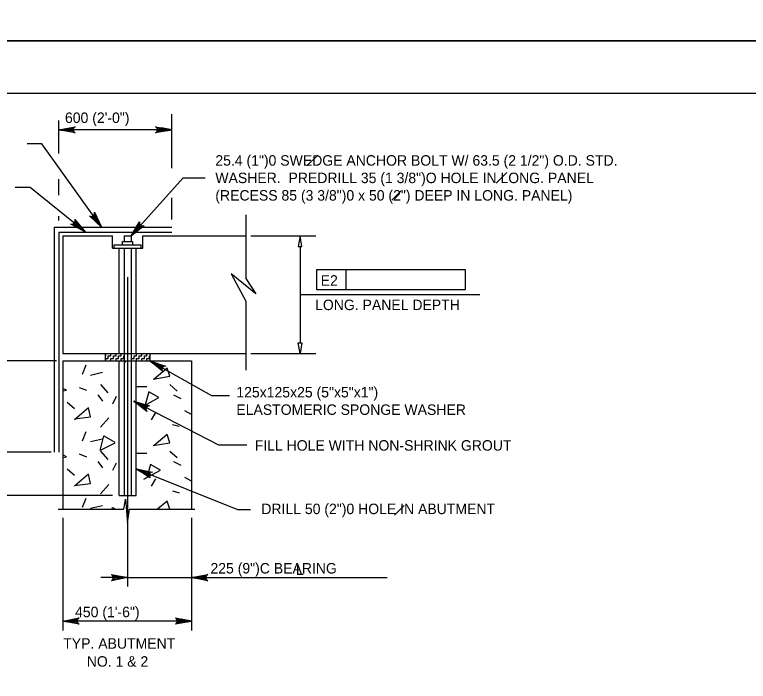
# Model space of a CAD drawing. Extents: x 638268 to 640277, y 295465 to 298435.
# Drawn here: x 639689.3 to 639899.4, y 296470 to 296661 of the extents above; entities that cross this region are included whole.
import ezdxf

# ---------------------------------------------------------------- set-up
doc = ezdxf.new("R2010")
doc.units = 0
for name, color, linetype in [('2', 7, 'Continuous'), ('3', 7, 'Continuous'), ('4', 7, 'Continuous'), ('PLT-BNDY', 7, 'Continuous')]:
    doc.layers.add(name, color=color, linetype=linetype)

msp = doc.modelspace()

# ---------------------------------------------------------------- linework, layer by layer
at = {"layer": '2'}
for p, q in [((639316.46, 296638.46), (640102.46, 296638.46)), ((639700.57, 296600.05), (639700.57, 296535.7)), ((639700.57, 296600.05), (639734.29, 296600.05)), ((639701.93, 296598.7), (639701.93, 296535.7)), ((639701.93, 296598.7), (639734.29, 296598.7)), ((639703.03, 296597.6), (639703.03, 296563.94)), ((639703.03, 296597.6), (639717.26, 296597.6)), ((639717.26, 296594.06), (639717.26, 296597.6)), ((639720.63, 296597.6), (639722.6, 296597.6)), ((639720.63, 296597.6), (639720.63, 296596.03)), ((639722.6, 296597.6), (639722.6, 296596.03)), ((639725.97, 296594.06), (639725.97, 296597.6)), ((639725.97, 296597.6), (639755.37, 296597.6)), ((639717.78, 296595.05), (639725.45, 296595.05)), ((639717.78, 296594.06), (639717.78, 296595.05)), ((639720.14, 296595.05), (639720.14, 296596.03)), ((639720.14, 296596.03), (639723.09, 296596.03)), ((639723.09, 296595.05), (639723.09, 296596.03)), ((639725.45, 296594.06), (639725.45, 296595.05)), ((639717.26, 296594.06), (639725.97, 296594.06)), ((639719.15, 296563.94), (639719.15, 296594.06)), ((639720.63, 296594.06), (639720.63, 296523.21)), ((639722.6, 296594.06), (639722.6, 296523.21)), ((639724.07, 296563.94), (639724.07, 296594.06)), ((639721.61, 296592.22), (639721.61, 296592.22)), ((639703.03, 296563.94), (639755.37, 296563.94)), ((639715.22, 296563.94), (639715.22, 296561.86)), ((639715.22, 296563.2), (639715.35, 296563.2)), ((639715.35, 296563.2), (639715.35, 296563.94)), ((639716.08, 296563.2), (639716.82, 296563.2)), ((639716.08, 296562.47), (639716.08, 296563.2)), ((639716.82, 296563.2), (639716.82, 296563.94)), ((639717.56, 296563.2), (639718.3, 296563.2)), ((639717.56, 296562.47), (639717.56, 296563.2)), ((639718.3, 296563.2), (639718.3, 296563.94)), ((639719.04, 296563.2), (639719.77, 296563.2)), ((639719.04, 296562.47), (639719.04, 296563.2)), ((639719.77, 296563.2), (639719.77, 296563.94)), ((639720.51, 296563.2), (639720.63, 296563.2)), ((639720.51, 296562.47), (639720.51, 296563.2)), ((639722.6, 296563.2), (639722.73, 296563.2)), ((639722.73, 296563.2), (639722.73, 296563.94)), ((639723.46, 296563.2), (639724.2, 296563.2)), ((639723.46, 296562.47), (639723.46, 296563.2)), ((639724.2, 296563.2), (639724.2, 296563.94)), ((639724.94, 296563.2), (639725.68, 296563.2)), ((639724.94, 296562.47), (639724.94, 296563.2)), ((639725.68, 296563.2), (639725.68, 296563.94)), ((639726.42, 296563.2), (639727.16, 296563.2)), ((639726.42, 296562.47), (639726.42, 296563.2)), ((639727.16, 296563.2), (639727.16, 296563.94)), ((639727.89, 296563.2), (639728.01, 296563.2)), ((639727.89, 296562.47), (639727.89, 296563.2)), ((639728.01, 296563.94), (639728.01, 296561.86)), ((639703.03, 296561.86), (639739.94, 296561.86)), ((639703.03, 296561.86), (639703.03, 296519.31)), ((639715.35, 296562.47), (639716.08, 296562.47)), ((639715.35, 296561.86), (639715.35, 296562.47)), ((639716.82, 296562.47), (639717.56, 296562.47)), ((639716.82, 296561.86), (639716.82, 296562.47)), ((639718.3, 296562.47), (639719.04, 296562.47)), ((639718.3, 296561.86), (639718.3, 296562.47)), ((639719.15, 296523.21), (639719.15, 296561.86)), ((639719.77, 296562.47), (639720.51, 296562.47)), ((639719.77, 296561.86), (639719.77, 296562.47)), ((639722.73, 296562.47), (639723.46, 296562.47)), ((639722.73, 296561.86), (639722.73, 296562.47)), ((639724.07, 296523.21), (639724.07, 296561.86)), ((639724.2, 296562.47), (639724.94, 296562.47)), ((639724.2, 296561.86), (639724.2, 296562.47)), ((639725.68, 296562.47), (639726.42, 296562.47)), ((639725.68, 296561.86), (639725.68, 296562.47)), ((639727.16, 296562.47), (639727.89, 296562.47)), ((639727.16, 296561.86), (639727.16, 296562.47)), ((639739.94, 296561.86), (639739.94, 296519.31)), ((639719.15, 296523.21), (639724.07, 296523.21)), ((639720.52, 296519.31), (639720.97, 296522.21)), ((639720.97, 296522.21), (639721.56, 296515.45)), ((639701.71, 296519.31), (639720.52, 296519.31)), ((639721.56, 296515.45), (639722.18, 296519.31)), ((639722.18, 296519.31), (639740.83, 296519.31))]:
    msp.add_line(p, q, dxfattribs=at)
at = {"layer": '3'}
for p, q in [((639734.29, 296617.04), (639734.29, 296632.5)), ((639701.93, 296621.17), (639701.93, 296630.68)), ((639734.29, 296628), (639701.93, 296628)), ((639697.01, 296623.94), (639692.79, 296623.94)), ((639772.98, 296617.64), (639776.07, 296620.74)), ((639827.16, 296612.7), (639830.25, 296615.8)), ((639701.93, 296609.22), (639701.93, 296613.8)), ((639737.52, 296614.21), (639743.81, 296614.21)), ((639693.68, 296611.48), (639689.37, 296611.48)), ((639797.33, 296607.85), (639800, 296610.51)), ((639734.29, 296602.29), (639734.29, 296608.54)), ((639701.93, 296602.03), (639701.93, 296603.29)), ((639755.48, 296603.67), (639755.48, 296585.42)), ((639756.93, 296597.6), (639775.5, 296597.6)), ((639771, 296594.6), (639771, 296566.94)), ((639751.31, 296586.72), (639755.48, 296578.91)), ((639758.34, 296580.99), (639751.31, 296586.72)), ((639775.83, 296588.01), (639818.35, 296588.01)), ((639775.83, 296582.11), (639775.83, 296588.01)), ((639784.2, 296582.11), (639784.2, 296588.01)), ((639818.35, 296588.01), (639818.35, 296582.11)), ((639721.61, 296585.73), (639721.61, 296497.17)), ((639755.48, 296585.42), (639758.34, 296580.99)), ((639818.35, 296582.11), (639775.83, 296582.11)), ((639771, 296580.77), (639822.5, 296580.77)), ((639755.48, 296578.91), (639755.48, 296559.12)), ((639756.93, 296563.94), (639775.5, 296563.94)), ((639690.55, 296561.86), (639656.94, 296561.86)), ((639701.21, 296561.86), (639670.9, 296561.86)), ((639720.99, 296561.86), (639720.74, 296561.35)), ((639709.62, 296560.56), (639708.56, 296557.91)), ((639714.38, 296558.44), (639710.94, 296557.65)), ((639713.85, 296555), (639715.97, 296552.62)), ((639733.71, 296555), (639735.83, 296553.15)), ((639707.76, 296554.2), (639709.88, 296553.41)), ((639724.18, 296554.47), (639727.09, 296554.47)), ((639713.06, 296552.09), (639714.38, 296550.23)), ((639718.35, 296551.56), (639717.29, 296549.44)), ((639734.77, 296552.09), (639736.89, 296551.03)), ((639745.62, 296551.92), (639750.81, 296551.92)), ((639704.32, 296549.97), (639706.44, 296548.12)), ((639728.41, 296544.94), (639729.74, 296547.06)), ((639737.94, 296547.59), (639739.8, 296546.53)), ((639716.23, 296545.47), (639713.85, 296542.82)), ((639734.5, 296543.61), (639736.36, 296543.08)), ((639709.62, 296541.5), (639708.56, 296538.85)), ((639714.38, 296539.38), (639710.94, 296538.58)), ((639713.85, 296535.94), (639715.97, 296533.55)), ((639733.71, 296535.94), (639735.83, 296534.08)), ((639747.65, 296537.79), (639755.78, 296537.79)), ((639699.67, 296535.7), (639682.49, 296535.7)), ((639707.76, 296535.14), (639709.88, 296534.35)), ((639724.18, 296535.41), (639727.09, 296535.41)), ((639713.06, 296533.02), (639714.38, 296531.17)), ((639718.35, 296532.49), (639717.29, 296530.38)), ((639734.77, 296533.02), (639736.89, 296531.96)), ((639704.32, 296530.91), (639706.44, 296529.05)), ((639728.41, 296525.88), (639729.74, 296527.99)), ((639737.94, 296528.52), (639739.8, 296527.46)), ((639716.23, 296526.4), (639713.85, 296523.76)), ((639717.24, 296523.21), (639670.9, 296523.21)), ((639734.5, 296524.55), (639736.36, 296524.02)), ((639709.62, 296522.43), (639708.56, 296519.79)), ((639714.38, 296520.32), (639710.94, 296519.52)), ((639753.08, 296519.2), (639756.85, 296519.2)), ((639798.07, 296517.58), (639800.87, 296520.38)), ((639703.03, 296516.84), (639703.03, 296484.6)), ((639739.94, 296516.84), (639739.94, 296484.6)), ((639739.94, 296503.23), (639739.94, 296498.36)), ((639721.61, 296499.72), (639713.96, 296499.72)), ((639720.6, 296499.72), (639745.84, 296499.72)), ((639745.84, 296499.72), (639795.92, 296499.72)), ((639739.94, 296487.29), (639703.03, 296487.29))]:
    msp.add_line(p, q, dxfattribs=at)
for points in [[(639701.93, 296628), (639706.59, 296628.87), (639706.23, 296628.62), (639706.05, 296628.31), (639705.99, 296628), (639706.05, 296627.69), (639706.23, 296627.37), (639706.59, 296627.13), (639701.93, 296628), (639706.23, 296627.37), (639706.05, 296627.69), (639701.93, 296628), (639705.99, 296628), (639706.05, 296628.31), (639701.93, 296628), (639706.23, 296628.62)], [(639734.29, 296628), (639729.63, 296627.13), (639729.99, 296627.37), (639730.18, 296627.69), (639730.23, 296628), (639730.18, 296628.31), (639729.99, 296628.62), (639729.63, 296628.87), (639734.29, 296628), (639729.99, 296628.62), (639730.18, 296628.31), (639734.29, 296628), (639730.23, 296628), (639730.18, 296627.69), (639734.29, 296628), (639729.99, 296627.37)], [(639714.09, 296600.05), (639697.01, 296623.94)], [(639722.6, 296597.6), (639737.52, 296614.21)], [(639709.54, 296598.7), (639693.68, 296611.49)], [(639714.09, 296600.05), (639710.67, 296603.34), (639711.08, 296603.19), (639711.44, 296603.22), (639711.73, 296603.36), (639711.95, 296603.58), (639712.1, 296603.92), (639712.09, 296604.35), (639714.09, 296600.05), (639712.1, 296603.92), (639711.95, 296603.58), (639714.09, 296600.05), (639711.73, 296603.36), (639711.44, 296603.22), (639714.09, 296600.05), (639711.08, 296603.19)], [(639709.54, 296598.7), (639705.36, 296600.94), (639705.8, 296600.91), (639706.14, 296601.04), (639706.37, 296601.25), (639706.53, 296601.52), (639706.58, 296601.89), (639706.46, 296602.3), (639709.54, 296598.7), (639706.58, 296601.89), (639706.53, 296601.52), (639709.54, 296598.7), (639706.37, 296601.25), (639706.14, 296601.04), (639709.54, 296598.7), (639705.8, 296600.91)], [(639722.6, 296597.6), (639725.06, 296601.65), (639725.01, 296601.22), (639725.12, 296600.87), (639725.31, 296600.63), (639725.58, 296600.46), (639725.94, 296600.39), (639726.36, 296600.49), (639722.6, 296597.6), (639725.94, 296600.39), (639725.58, 296600.46), (639722.6, 296597.6), (639725.31, 296600.63), (639725.12, 296600.87), (639722.6, 296597.6), (639725.01, 296601.22)], [(639728.01, 296561.86), (639745.62, 296551.92)], [(639728.01, 296561.86), (639732.5, 296560.33), (639732.06, 296560.29), (639731.75, 296560.11), (639731.55, 296559.86), (639731.44, 296559.56), (639731.45, 296559.2), (639731.64, 296558.81), (639728.01, 296561.86), (639731.45, 296559.2), (639731.44, 296559.56), (639728.01, 296561.86), (639731.55, 296559.86), (639731.75, 296560.11), (639728.01, 296561.86), (639732.06, 296560.29)], [(639728.94, 296556.59), (639733.71, 296557.38), (639732.91, 296559.76), (639729.21, 296556.59)], [(639703.03, 296553.21), (639704.06, 296553.41), (639703.03, 296553.92)], [(639725.82, 296548.66), (639730.59, 296551.31), (639727.67, 296552.9), (639726.62, 296549.19)], [(639723.35, 296550.26), (639747.65, 296537.79)], [(639723.35, 296550.26), (639727.9, 296548.91), (639727.46, 296548.85), (639727.15, 296548.66), (639726.96, 296548.4), (639726.87, 296548.1), (639726.89, 296547.74), (639727.1, 296547.35), (639723.35, 296550.26), (639726.89, 296547.74), (639726.87, 296548.1), (639723.35, 296550.26), (639726.96, 296548.4), (639727.15, 296548.66), (639723.35, 296550.26), (639727.46, 296548.85)], [(639706.44, 296545.2), (639710.94, 296545.73), (639710.41, 296548.38), (639706.44, 296544.94)], [(639717.98, 296538.26), (639713.75, 296536.15), (639714.8, 296540.38), (639717.98, 296538.53)], [(639728.94, 296537.52), (639733.71, 296538.32), (639732.91, 296540.7), (639729.21, 296537.52)], [(639703.03, 296534.15), (639704.06, 296534.35), (639703.03, 296534.86)], [(639726.3, 296527.88), (639731.07, 296530.52), (639728.15, 296532.11), (639727.09, 296528.4)], [(639724.07, 296530.85), (639753.08, 296519.2)], [(639724.07, 296530.85), (639728.72, 296529.92), (639728.3, 296529.82), (639728.01, 296529.6), (639727.85, 296529.33), (639727.78, 296529.02), (639727.83, 296528.66), (639728.07, 296528.3), (639724.07, 296530.85), (639727.83, 296528.66), (639727.78, 296529.02), (639724.07, 296530.85), (639727.85, 296529.33), (639728.01, 296529.6), (639724.07, 296530.85), (639728.3, 296529.82)], [(639706.44, 296526.14), (639710.94, 296526.67), (639710.41, 296529.32), (639706.44, 296525.88)], [(639733.69, 296519.31), (639732.91, 296521.64), (639730.19, 296519.31)], [(639717.17, 296519.31), (639717.29, 296519.79), (639718.11, 296519.31)], [(639721.61, 296499.72), (639716.95, 296498.85), (639717.31, 296499.1), (639717.5, 296499.41), (639717.55, 296499.72), (639717.5, 296500.03), (639717.31, 296500.35), (639716.95, 296500.59), (639721.61, 296499.72), (639717.31, 296500.35), (639717.5, 296500.03), (639721.61, 296499.72), (639717.55, 296499.72), (639717.5, 296499.41), (639721.61, 296499.72), (639717.31, 296499.1)], [(639739.94, 296499.72), (639744.6, 296500.59), (639744.24, 296500.35), (639744.05, 296500.03), (639744, 296499.72), (639744.05, 296499.41), (639744.24, 296499.1), (639744.6, 296498.85), (639739.94, 296499.72), (639744.24, 296499.1), (639744.05, 296499.41), (639739.94, 296499.72), (639744, 296499.72), (639744.05, 296500.03), (639739.94, 296499.72), (639744.24, 296500.35)], [(639703.03, 296487.29), (639707.69, 296488.17), (639707.33, 296487.92), (639707.14, 296487.61), (639707.09, 296487.29), (639707.14, 296486.98), (639707.33, 296486.67), (639707.69, 296486.42), (639703.03, 296487.29), (639707.33, 296486.67), (639707.14, 296486.98), (639703.03, 296487.29), (639707.09, 296487.29), (639707.14, 296487.61), (639703.03, 296487.29), (639707.33, 296487.92)], [(639739.94, 296487.29), (639735.28, 296486.42), (639735.64, 296486.67), (639735.82, 296486.98), (639735.87, 296487.29), (639735.82, 296487.61), (639735.64, 296487.92), (639735.28, 296488.17), (639739.94, 296487.29), (639735.64, 296487.92), (639735.82, 296487.61), (639739.94, 296487.29), (639735.87, 296487.29), (639735.82, 296486.98), (639739.94, 296487.29), (639735.64, 296486.67)]]:
    msp.add_lwpolyline(points, dxfattribs=at)
for points in [[(639704.93, 296628.5), (639704.93, 296627.5), (639701.93, 296628)], [(639731.29, 296628.5), (639731.29, 296627.5), (639734.29, 296628)], [(639714.09, 296600.05), (639712.55, 296602.64), (639712.14, 296602.35)], [(639709.54, 296598.7), (639707.36, 296600.77), (639707.04, 296600.39)], [(639722.6, 296597.6), (639724.79, 296599.67), (639724.42, 296600)], [(639770.5, 296594.6), (639771.5, 296594.6), (639771, 296597.6)], [(639770.5, 296566.94), (639771.5, 296566.94), (639771, 296563.94)], [(639717.65, 296500.21), (639717.65, 296499.23), (639720.6, 296499.72)], [(639742.89, 296500.21), (639742.89, 296499.23), (639739.94, 296499.72)], [(639705.98, 296487.78), (639705.98, 296486.8), (639703.03, 296487.29)], [(639736.99, 296487.78), (639736.99, 296486.8), (639739.94, 296487.29)]]:
    msp.add_lwpolyline(points, close=True, dxfattribs=at)
at = {"layer": 'PLT-BNDY'}
for points in [[(639276.46, 297247.46), (640117.46, 297247.46), (640117.46, 296653.46), (639276.46, 296653.46)], [(639276.46, 296653.46), (640117.46, 296653.46), (640117.46, 296059.46), (639276.46, 296059.46)]]:
    msp.add_lwpolyline(points, close=True, dxfattribs=at)

# ---------------------------------------------------------------- texts
at = {"layer": '3'}
for s, p in [('600 (2\'-0")', (639703.67, 296629.94)), ('25.4 (1")0 SWEDGE ANCHOR BOLT W/ 63.5 (2 1/2") O.D. STD.', (639746.74, 296617.71)), ('WASHER.  PREDRILL 35 (1 3/8")O HOLE IN LONG. PANEL', (639746.74, 296612.71)), ('(RECESS 85 (3 3/8")0 x 50 (2") DEEP IN LONG. PANEL)', (639746.74, 296607.71)), ('E2', (639776.92, 296583.34)), ('LONG. PANEL DEPTH', (639775.32, 296576.34)), ('FILL HOLE WITH NON-SHRINK GROUT', (639758.02, 296536.09)), ('DRILL 50 (2")0 HOLE IN ABUTMENT', (639759.91, 296517.91)), ('225 (9")C BEARING', (639745.34, 296500.9)), ('L', (639769.84, 296500.51)), ('450 (1\'-6")', (639706.56, 296488.39)), ('TYP. ABUTMENT', (639703.17, 296479.37)), ('NO. 1 & 2', (639709.91, 296474.22))]:
    msp.add_text(s, height=3, dxfattribs=at).set_placement(p)
at = {"layer": '4'}
for s, p in [('125x125x25 (5"x5"x1")', (639752.76, 296551.33)), ('ELASTOMERIC SPONGE WASHER', (639752.76, 296546.33))]:
    msp.add_text(s, height=3, dxfattribs=at).set_placement(p)

doc.saveas('drawing.dxf')
